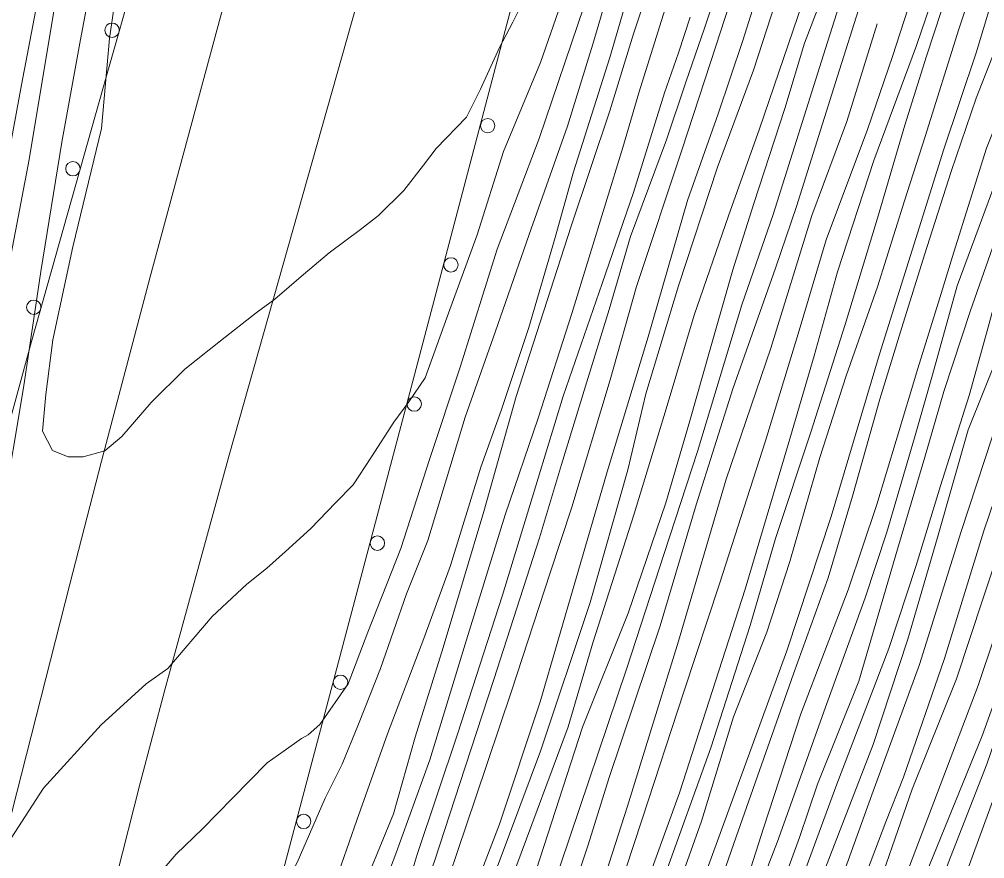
# Model space of a CAD drawing. Extents: x 2361284 to 2366480, y 6976556 to 6985346.
# Drawn here: x 2364605.2 to 2364739.3, y 6978658.2 to 6978774.8 of the extents above; entities that cross this region are included whole.
import ezdxf

# ---------------------------------------------------------------- set-up
doc = ezdxf.new("R2010")
doc.units = 0
doc.header["$LTSCALE"] = 1.9
for name, color, linetype, lineweight in [('12', 7, 'Continuous', 13), ('13', 7, 'Continuous', 13), ('14', 7, 'Continuous', 13), ('17', 7, 'Continuous', 13), ('3', 7, 'Continuous', 13)]:
    doc.layers.add(name, color=color, linetype=linetype, lineweight=lineweight)

msp = doc.modelspace()

# ---------------------------------------------------------------- linework, layer by layer
at = {"layer": '12'}
for points in [[(2364676.977, 6978780.858), (2364673.767, 6978774.398), (2364671.941, 6978770.87), (2364669.296, 6978765.085), (2364667.333, 6978761.196), (2364663.144, 6978756.865), (2364661.356, 6978754.558), (2364658.63, 6978751.032), (2364655.113, 6978747.529), (2364652.63, 6978745.595), (2364648.251, 6978742.344), (2364644.699, 6978739.35), (2364640.702, 6978735.911), (2364638.12, 6978734.006), (2364633.196, 6978730.149), (2364628.244, 6978726.182), (2364623.537, 6978721.568), (2364619.452, 6978716.849), (2364617.101, 6978714.845), (2364614.109, 6978714.007), (2364612.039, 6978713.997), (2364609.83, 6978714.886), (2364608.474, 6978717.594), (2364608.905, 6978722.688), (2364609.904, 6978730.268), (2364612.671, 6978743.195), (2364616.625, 6978759.613), (2364617.756, 6978772.145), (2364620.731, 6978792.664)], [(2364694.987, 6978786.08), (2364690.534, 6978772.767), (2364687.266, 6978762.086), (2364681.898, 6978746.074), (2364674.242, 6978722.39), (2364669.754, 6978706.405), (2364664.113, 6978687.531), (2364660.202, 6978675.043), (2364657.224, 6978664.384), (2364649.286, 6978645.097), (2364646.083, 6978635.917), (2364641.834, 6978625.265), (2364637.573, 6978614.794), (2364633.961, 6978604.58), (2364629.385, 6978592.536), (2364627.408, 6978587.967), (2364624.368, 6978582.716), (2364621.817, 6978578.533), (2364619.794, 6978574.704), (2364618.233, 6978572.689), (2364615.702, 6978569.584), (2364611.805, 6978565.097), (2364607.626, 6978559.566), (2364603.683, 6978554.698)], [(2364739.882, 6978785.897), (2364735.76, 6978773.437), (2364731.042, 6978758.501), (2364728.197, 6978749.574), (2364724.45, 6978737.617), (2364720.107, 6978725.255), (2364716.425, 6978713.93), (2364712.273, 6978699.439), (2364709.086, 6978689.639), (2364704.458, 6978677.874), (2364700.005, 6978663.371), (2364692.757, 6978643.08), (2364686.505, 6978626.52), (2364681.987, 6978612.657), (2364676.607, 6978596.865), (2364666.598, 6978567.158), (2364659.861, 6978545.783), (2364652.776, 6978526.205), (2364647.202, 6978505.57), (2364640.739, 6978480.637), (2364635.649, 6978461.718), (2364630.236, 6978439.886), (2364626.096, 6978420.974), (2364622.124, 6978401.116)], [(2364709.529, 6978783.928), (2364705.734, 6978771.842), (2364702.321, 6978761.669), (2364698.064, 6978749.608), (2364692.584, 6978730.694), (2364686.903, 6978711.939), (2364682.486, 6978696.816), (2364677.567, 6978679.949), (2364671.917, 6978662.954), (2364669.097, 6978655.587), (2364663.833, 6978640.195), (2364659.899, 6978628.077), (2364650.888, 6978602.75), (2364645.08, 6978586.824), (2364640.582, 6978572.921), (2364635.24, 6978556.209), (2364630.041, 6978541.409), (2364626.113, 6978529.581)], [(2364768.542, 6978777.779), (2364764.684, 6978766.972), (2364761.588, 6978758.021), (2364756.795, 6978746.726), (2364751.809, 6978733.647), (2364748.434, 6978722.625), (2364743.878, 6978708.63), (2364739.132, 6978694.385), (2364735.409, 6978683.149), (2364729.264, 6978667.829), (2364725.253, 6978656.351), (2364720.728, 6978643.236), (2364717.159, 6978632.533), (2364712.612, 6978619.578), (2364705.617, 6978600.081), (2364702.363, 6978591.069), (2364698.008, 6978577.797), (2364691.885, 6978559.177), (2364685.486, 6978539.076), (2364679.878, 6978520.962)], [(2364722.056, 6978777.017), (2364718.871, 6978766.916), (2364713.193, 6978748.811), (2364710.275, 6978740.243), (2364704.334, 6978723.455), (2364699.237, 6978707.356), (2364694.246, 6978690.508), (2364687.128, 6978669.308), (2364684.236, 6978660.081), (2364678.277, 6978642.023), (2364672.902, 6978626.701), (2364665.407, 6978606.08), (2364660.247, 6978590.409), (2364653.383, 6978568.593), (2364648.092, 6978553.932), (2364641.262, 6978531.855), (2364636.145, 6978514.685), (2364629.76, 6978494.144), (2364623.243, 6978471.76), (2364619.929, 6978459.459), (2364615.948, 6978443.839), (2364612.675, 6978428.297), (2364610.101, 6978414.013), (2364608.711, 6978407.56)], [(2364752.014, 6978773.082), (2364747.621, 6978761.849), (2364744.004, 6978753.224), (2364741.003, 6978744.746), (2364737.372, 6978734.35), (2364733.669, 6978723.065), (2364730.996, 6978713.948), (2364727.217, 6978701.172), (2364721.831, 6978682.81), (2364716.097, 6978668.523), (2364713.587, 6978661.1), (2364706.483, 6978641.571), (2364702.669, 6978630.425), (2364699.122, 6978620.55), (2364695.213, 6978608.793), (2364690.214, 6978595.054), (2364683.751, 6978577.472), (2364679.761, 6978565.953), (2364675.719, 6978553.394), (2364670.856, 6978538.966), (2364665.373, 6978522.405)]]:
    msp.add_lwpolyline(points, dxfattribs=at)
at = {"layer": '13'}
for points in [[(2364789.408, 6978829.791), (2364788.486, 6978824.751), (2364786.395, 6978814.16), (2364783.991, 6978805.107), (2364781.691, 6978796.685), (2364778.198, 6978785.481), (2364772.723, 6978771.208), (2364768.907, 6978760.391), (2364763.578, 6978745.38), (2364758.345, 6978730.949), (2364753.079, 6978715.778), (2364749.137, 6978704.42), (2364744.587, 6978690.816), (2364738.984, 6978675.232), (2364731.167, 6978656.007), (2364716.101, 6978615.491), (2364706.215, 6978586.616), (2364698.11, 6978560.777), (2364693.874, 6978546.647), (2364685.438, 6978517.895), (2364676.145, 6978483.424), (2364665.945, 6978443.334), (2364659.018, 6978416.797), (2364652.064, 6978391.79)], [(2364738.897, 6978800.098), (2364737.742, 6978795.397), (2364733.782, 6978782.738), (2364729.852, 6978771.161), (2364723.953, 6978755.183), (2364718.899, 6978739.735), (2364715.661, 6978728.063), (2364712.018, 6978715.718), (2364706.049, 6978695.6), (2364696.937, 6978667.301), (2364684.571, 6978633.213), (2364672.673, 6978598.147), (2364651.731, 6978537.284), (2364641.983, 6978506.55), (2364634.778, 6978479.741), (2364625.292, 6978438.199), (2364617.007, 6978399.727), (2364611.542, 6978376.104), (2364605.611, 6978351.987)], [(2364746.885, 6978798.294), (2364745.379, 6978793.619), (2364741.069, 6978779.867), (2364738.152, 6978770.17), (2364733.649, 6978756.765), (2364729.767, 6978744.339), (2364724.709, 6978728.269), (2364717.983, 6978705.694), (2364711.861, 6978687.035), (2364698.819, 6978651.399), (2364689.341, 6978623.787), (2364680.372, 6978598.451), (2364670.266, 6978568.343), (2364655.238, 6978523.018), (2364647.568, 6978494.453), (2364639.388, 6978465.994), (2364628.645, 6978420.999), (2364621.04, 6978385.746), (2364619.493, 6978379.19)], [(2364602.883, 6978706.18), (2364605.827, 6978723.578), (2364608.233, 6978739.763), (2364611.153, 6978757.721), (2364613.737, 6978772.007), (2364617.403, 6978791.473)], [(2364776.761, 6978791.458), (2364775.428, 6978787.555), (2364772.245, 6978778.444), (2364769.026, 6978768.943), (2364765.621, 6978759.929), (2364762.001, 6978750.326), (2364757.752, 6978738.664), (2364754.981, 6978730.337), (2364750.883, 6978718.588), (2364747.416, 6978708.724), (2364742.814, 6978695.351), (2364738.408, 6978682.247), (2364723.588, 6978643.213), (2364708.956, 6978601.332), (2364701.171, 6978579.707), (2364690.241, 6978542.842), (2364686.795, 6978530.838), (2364684.493, 6978522.626), (2364677.87, 6978500.781), (2364672.797, 6978482.002), (2364668.6, 6978462.782), (2364663.415, 6978441.351), (2364653.666, 6978407.337)], [(2364707.024, 6978786.644), (2364702.001, 6978771.076), (2364697.316, 6978756.78), (2364690.957, 6978737.688), (2364687.302, 6978724.693), (2364681.999, 6978707.022), (2364678.966, 6978697.903), (2364673.601, 6978681.421), (2364668.582, 6978666.573), (2364662.456, 6978648.312), (2364657.184, 6978632.843), (2364653.194, 6978620.093), (2364646.701, 6978602.411), (2364641.225, 6978586.278), (2364636.622, 6978572.873), (2364631.775, 6978557.756), (2364627.866, 6978547.149), (2364622.261, 6978529.784)], [(2364688.83, 6978784.751), (2364684.908, 6978771.354), (2364681.356, 6978759.958), (2364676.048, 6978744.898), (2364671.317, 6978731.311), (2364667.179, 6978719.503), (2364661.962, 6978702.391), (2364659.023, 6978694.983), (2364655.392, 6978684.588), (2364652.364, 6978676.879), (2364650.066, 6978671.316), (2364647.712, 6978666.564), (2364643.816, 6978657.627), (2364639.619, 6978649.995), (2364637.136, 6978647.062), (2364633.523, 6978642.237), (2364630.396, 6978638.687), (2364627.428, 6978635.31), (2364622.863, 6978630.546), (2364618.922, 6978624.327), (2364613.262, 6978617.923), (2364608.454, 6978614.468), (2364603.874, 6978610.394)], [(2364703.702, 6978783.593), (2364700.408, 6978773.571), (2364697.828, 6978766.056), (2364695.124, 6978758.069), (2364690.141, 6978744.622), (2364687.159, 6978734.472), (2364683.86, 6978723.84), (2364680.563, 6978712.949), (2364677.5, 6978702.749), (2364671.146, 6978683.068), (2364667.181, 6978670.888), (2364662.925, 6978657.808), (2364658.743, 6978646.597), (2364656.036, 6978638.901), (2364651.069, 6978623.753), (2364645.414, 6978608.47), (2364641.481, 6978596.171), (2364636.698, 6978581.645), (2364633.187, 6978571.401), (2364627.725, 6978555.667), (2364626.129, 6978551.023), (2364622.979, 6978541.532), (2364617.312, 6978525.468)], [(2364735.425, 6978782.403), (2364731.246, 6978769.704), (2364728.247, 6978760.104), (2364724.42, 6978747.158), (2364719.929, 6978732.404), (2364715.192, 6978717.439), (2364710.262, 6978702.64), (2364706.767, 6978690.577), (2364701.298, 6978673.574), (2364694.847, 6978655.702), (2364685.179, 6978630.319), (2364681.58, 6978618.643), (2364674.95, 6978598.499), (2364668.907, 6978579.891), (2364663.814, 6978565.432), (2364655.606, 6978539.982), (2364648.98, 6978520.489), (2364643.256, 6978501.972), (2364638.88, 6978485.74), (2364634.65, 6978468.019), (2364630.831, 6978448.801), (2364625.391, 6978427.768), (2364620.61, 6978409.923), (2364617.636, 6978395.633)], [(2364718.502, 6978782.522), (2364714.298, 6978771.503), (2364711.584, 6978762.397), (2364707.26, 6978749.195), (2364704.347, 6978740.007), (2364701.212, 6978728.956), (2364698.376, 6978719.019), (2364695.033, 6978707.626), (2364689.799, 6978692.305), (2364683.47, 6978676.455), (2364677.019, 6978656.552), (2364668.704, 6978631.722), (2364663.394, 6978615.9), (2364659.542, 6978604.593), (2364654.292, 6978586.732), (2364647.411, 6978567.716), (2364641.1, 6978549.945), (2364635.824, 6978533.723)], [(2364766.577, 6978781.389), (2364762.509, 6978768.471), (2364757.472, 6978755.442), (2364752.55, 6978740.965), (2364749.56, 6978732.515), (2364742.921, 6978714.592), (2364739.233, 6978703.736), (2364733.762, 6978685.983), (2364728.038, 6978669.487), (2364725.587, 6978663.274), (2364717.022, 6978640.691), (2364710.345, 6978622.407), (2364702.584, 6978598.352), (2364695.263, 6978576.201), (2364690.495, 6978561.354), (2364687.631, 6978551.247), (2364684.209, 6978539.814), (2364681.954, 6978533.002)], [(2364602.893, 6978751.352), (2364605.526, 6978765.689), (2364608.27, 6978780.044)], [(2364696.367, 6978780.892), (2364691.282, 6978764.584), (2364689.054, 6978757.001), (2364681.994, 6978733.903), (2364677.312, 6978719.359), (2364672.708, 6978705.954), (2364667.179, 6978687.99), (2364662.252, 6978671.882), (2364657.4, 6978658.466), (2364651.406, 6978642.927), (2364646.48, 6978628.811), (2364639.844, 6978611.526), (2364635.178, 6978598.541), (2364631.742, 6978588.558), (2364630.198, 6978583.712), (2364626.645, 6978572.459), (2364622.856, 6978562.872), (2364618.851, 6978553.924), (2364616.584, 6978548.352), (2364613.856, 6978541.786), (2364611.948, 6978538.466), (2364610.54, 6978536.113), (2364607.196, 6978531.181)], [(2364710.866, 6978779.051), (2364707.233, 6978767.746), (2364702.231, 6978754.236), (2364696.777, 6978737.774), (2364692.239, 6978722.751), (2364689.77, 6978712.196), (2364684.526, 6978693.765), (2364677.622, 6978673.089), (2364671.887, 6978657.714), (2364665.742, 6978641.383), (2364660.063, 6978622.379), (2364657.315, 6978612.752), (2364653.513, 6978601.265), (2364646.69, 6978581.57), (2364642.281, 6978568.737), (2364634.848, 6978546.985), (2364630.097, 6978532.289), (2364620.071, 6978502.452), (2364616.054, 6978489.493), (2364611.091, 6978472.964), (2364604.724, 6978449.483), (2364601.398, 6978435.371), (2364597.083, 6978410.609), (2364593.289, 6978393.131)], [(2364690.218, 6978779.673), (2364687.245, 6978769.516), (2364682.206, 6978753.626), (2364679.663, 6978744.472), (2364676.011, 6978731.986), (2364672.16, 6978720.45), (2364669.335, 6978712.572), (2364665.125, 6978698.911), (2364661.421, 6978688.745), (2364656.388, 6978675.497), (2364652.121, 6978663.516), (2364648.918, 6978654.335)], [(2364758.754, 6978779.526), (2364755.732, 6978770.217), (2364750.939, 6978756.79), (2364745.957, 6978743.343), (2364741.397, 6978728.578), (2364737.02, 6978717.747), (2364732.792, 6978702.775), (2364728.666, 6978688.655), (2364723.855, 6978674.028), (2364717.11, 6978656.643), (2364711.866, 6978642.292), (2364706.472, 6978628.02), (2364701.54, 6978613.402), (2364695.459, 6978594.514), (2364690.642, 6978578.377), (2364685.827, 6978563.251), (2364680.933, 6978548.874), (2364673.401, 6978530.01)], [(2364762.207, 6978779.179), (2364758.184, 6978766.9), (2364754.683, 6978756.465), (2364749.58, 6978741.967), (2364745.239, 6978731.594), (2364741.478, 6978720.119), (2364736.054, 6978703.646), (2364730.26, 6978685.15), (2364723.641, 6978667.036), (2364718.311, 6978652.275), (2364714.136, 6978640.223), (2364707.641, 6978621.811), (2364701.098, 6978604.218), (2364694.101, 6978582.7), (2364687.005, 6978561.321), (2364682.123, 6978544.725), (2364678.06, 6978532.315)], [(2364778.796, 6978779.407), (2364774.342, 6978767.184), (2364770.237, 6978754.103), (2364767.063, 6978745.023), (2364762.431, 6978734.548), (2364759.214, 6978724.827), (2364754.368, 6978711.71), (2364750.465, 6978700.483), (2364744.187, 6978684.552), (2364739.612, 6978671.277), (2364734.252, 6978657.547), (2364729.385, 6978643.589), (2364723.912, 6978630.217), (2364720.625, 6978620.374), (2364718.127, 6978612.73), (2364712.306, 6978596.014), (2364706.639, 6978580.95), (2364702.368, 6978567.338), (2364695.537, 6978545.262), (2364690.938, 6978529.387)], [(2364783.764, 6978779.564), (2364777.469, 6978765.333), (2364773.324, 6978754.292), (2364766.997, 6978736.161), (2364761.242, 6978721.817), (2364756.877, 6978710.764), (2364753.135, 6978700.468), (2364748.066, 6978686.689), (2364743.025, 6978673.191), (2364736.882, 6978656.491), (2364729.983, 6978639.544), (2364724.037, 6978624.387), (2364719.535, 6978610.834), (2364712.545, 6978591.956), (2364708.289, 6978576.775), (2364705.058, 6978564.234), (2364702.027, 6978552.764), (2364696.976, 6978539.085), (2364692.016, 6978523.238)], [(2364604.12, 6978742.194), (2364606.585, 6978755.347), (2364610.426, 6978778.475)], [(2364729.187, 6978777.985), (2364726.516, 6978769.659), (2364723.032, 6978759.514), (2364717.327, 6978744.181), (2364713.567, 6978731.573), (2364708.903, 6978716.218), (2364702.502, 6978696.376), (2364697.533, 6978681.368), (2364691.751, 6978663.663), (2364685.921, 6978645.895), (2364679.08, 6978627.01), (2364671.356, 6978603.115), (2364667.673, 6978593.91), (2364660.446, 6978571.58), (2364653.325, 6978552.631), (2364646.424, 6978530.654), (2364639.573, 6978507.588), (2364633.507, 6978487.189), (2364628.641, 6978468.782), (2364624.419, 6978450.08), (2364619.703, 6978432.785), (2364615.593, 6978411.735), (2364611.757, 6978394.477)], [(2364714.073, 6978777.221), (2364708.051, 6978759.572), (2364703.756, 6978747.492), (2364698.967, 6978733.694), (2364695.079, 6978720.658), (2364690.638, 6978706.084), (2364684.909, 6978688.179), (2364681.49, 6978676.486), (2364674.224, 6978656.926), (2364670.154, 6978643.255), (2364666.551, 6978632.052), (2364659.645, 6978612.714), (2364654.432, 6978597.204), (2364650.511, 6978584.566), (2364645.674, 6978570.609), (2364640.961, 6978557.193), (2364634.726, 6978537.803), (2364631.873, 6978528.705)], [(2364680.475, 6978776.912), (2364677.622, 6978768.824), (2364672.508, 6978756.434), (2364668.828, 6978744.859), (2364664.842, 6978733.95), (2364661.587, 6978724.969), (2364659.359, 6978721.658), (2364657.266, 6978718.828), (2364654.172, 6978713.998), (2364651.628, 6978710.103), (2364649.141, 6978707.63), (2364645.705, 6978704.027), (2364642.215, 6978700.873), (2364639.568, 6978698.488), (2364636.838, 6978696.302), (2364632.012, 6978691.796), (2364625.869, 6978684.597), (2364622.859, 6978682.459), (2364616.583, 6978676.779), (2364608.595, 6978667.971), (2364602.525, 6978658.644)], [(2364683.697, 6978776.672), (2364677.462, 6978758.261), (2364671.617, 6978742.856), (2364666.483, 6978726.485), (2364662.215, 6978713.624), (2364658.233, 6978701.266), (2364653.663, 6978689.622), (2364650.91, 6978682.485), (2364646.984, 6978676.808), (2364645.338, 6978675.372), (2364644.432, 6978674.873), (2364642.009, 6978673.14), (2364639.644, 6978671.477), (2364634.861, 6978666.592), (2364630.681, 6978662.292), (2364627.025, 6978658.787), (2364622.257, 6978653.221), (2364617.307, 6978647.913), (2364613.197, 6978643.704), (2364608.756, 6978640.532), (2364603.779, 6978635.095)], [(2364719.069, 6978776.579), (2364717.204, 6978770.771), (2364709.934, 6978747.69), (2364705.583, 6978735.147), (2364699.427, 6978714.768), (2364694.81, 6978700.593), (2364689.612, 6978684.643), (2364680.422, 6978657.305), (2364674.199, 6978637.555), (2364667.325, 6978617.957), (2364658.263, 6978591.92), (2364653.144, 6978575.871), (2364647.266, 6978556.703), (2364640.289, 6978536.376), (2364635.036, 6978520.876), (2364627.72, 6978496.255), (2364624.071, 6978482.499), (2364619.144, 6978463.131), (2364614.66, 6978445.657), (2364610.483, 6978426.476), (2364606.4, 6978409.868)], [(2364746.658, 6978776.911), (2364743.291, 6978766.148), (2364739.588, 6978756.892), (2364735.045, 6978742.449), (2364733.095, 6978736.089), (2364730.038, 6978726.29), (2364727.024, 6978716.26), (2364724.348, 6978707.395), (2364720.369, 6978695.546), (2364713.784, 6978678.293), (2364708.605, 6978662.403), (2364703.632, 6978646.884), (2364697.843, 6978630.889), (2364692.12, 6978616.493), (2364684.982, 6978595.234), (2364678.067, 6978574.738), (2364674.531, 6978564.674), (2364667.14, 6978544.792), (2364661.452, 6978527.886)], [(2364698.423, 6978775.082), (2364696.809, 6978770.157), (2364694.832, 6978764.568), (2364690.533, 6978750.746), (2364686.214, 6978738.083), (2364680.783, 6978722.452), (2364676.127, 6978707.246), (2364672.334, 6978694.79), (2364666.118, 6978675.47), (2364660.508, 6978658.725), (2364656.31, 6978644.834), (2364652.425, 6978634.697), (2364646.717, 6978620.732), (2364641.392, 6978605.47), (2364637.506, 6978594.563), (2364633.135, 6978581.091), (2364627.717, 6978563.888), (2364623.44, 6978552.017), (2364619.715, 6978540.891), (2364617.974, 6978535.773), (2364617.007, 6978532.284)], [(2364742.506, 6978774.961), (2364738.131, 6978763.869), (2364734.669, 6978753.645), (2364730.988, 6978742.07), (2364727.814, 6978731.969), (2364724.749, 6978722.03), (2364720.947, 6978708.532), (2364717.584, 6978697.19), (2364712.781, 6978683.834), (2364704.505, 6978660.254), (2364699.627, 6978646.306), (2364693.101, 6978627.913), (2364688.025, 6978612.864), (2364681.397, 6978594.75), (2364677.585, 6978582.343), (2364668.732, 6978557.267), (2364663.381, 6978541.566), (2364658.742, 6978525.782)], [(2364724.403, 6978774.159), (2364720.161, 6978760.597), (2364715.326, 6978747.542), (2364709.631, 6978729.126), (2364703.423, 6978710.926), (2364696.786, 6978688.392), (2364689.704, 6978665.453), (2364683.751, 6978646.885), (2364677.138, 6978630.352), (2364668.566, 6978606.2), (2364661.229, 6978583.928), (2364657.005, 6978570.647), (2364648.698, 6978547.027), (2364643.974, 6978529.58), (2364638.169, 6978510.034), (2364631.727, 6978489.192), (2364626.152, 6978469.688), (2364620.876, 6978449.326), (2364616.949, 6978431.049), (2364613.455, 6978416.734), (2364611.786, 6978409.249)], [(2364747.908, 6978772.673), (2364747.489, 6978771.519), (2364745.738, 6978766.342), (2364742.647, 6978757.051), (2364738.541, 6978746.002), (2364735.509, 6978737.782), (2364732.057, 6978725.379), (2364729.57, 6978716.645), (2364725.734, 6978703.558), (2364722.721, 6978694.399), (2364717.39, 6978679.747), (2364710.532, 6978660.571), (2364706.112, 6978649.068), (2364701.92, 6978637.598), (2364696.788, 6978622.998), (2364690.95, 6978606.983), (2364688.019, 6978597.723), (2364682.278, 6978579.898), (2364678.111, 6978568.028), (2364672.4, 6978551.163), (2364667.153, 6978535.081), (2364662.856, 6978521.111)], [(2364752.922, 6978770.2), (2364752.368, 6978768.475), (2364749.534, 6978759.446), (2364744.686, 6978747.701), (2364741.834, 6978739.473), (2364739.669, 6978731.511), (2364737.174, 6978722.528), (2364733.214, 6978709.979), (2364729.819, 6978698.896), (2364726.008, 6978687.359), (2364718.776, 6978668.509), (2364714.527, 6978656.959), (2364709.659, 6978642.031), (2364705.785, 6978630.795), (2364701.996, 6978620.227), (2364695.642, 6978602.536), (2364690.802, 6978587.819), (2364685.716, 6978572.77), (2364674.242, 6978540.42), (2364666.746, 6978517.917)]]:
    msp.add_lwpolyline(points, dxfattribs=at)
at = {"layer": '14'}
msp.add_lwpolyline([(2364768.994, 6979219.127), (2364752.068, 6979153.983), (2364743.532, 6979121.43), (2364698.712, 6978951.934), (2364666.156, 6978828.159), (2364661.788, 6978811.837), (2364652.77, 6978779.27), (2364634.378, 6978714.23), (2364625.447, 6978681.633), (2364622.028, 6978668.681), (2364615.422, 6978642.721), (2364609.085, 6978616.695), (2364604.985, 6978599.313), (2364597.02, 6978564.487), (2364591.358, 6978538.927), (2364588.607, 6978526.132), (2364584.62, 6978506.912), (2364580.84, 6978487.651), (2364579.041, 6978478.001), (2364572.904, 6978443.823), (2364569.919, 6978426.721), (2364565.552, 6978401.048), (2364559.651, 6978365.3)], dxfattribs=at)
at = {"layer": '17'}
for points in [[(2364529.965, 6978373.138), (2364535.258, 6978406.49), (2364540.902, 6978439.786), (2364549.106, 6978484.686), (2364557.97, 6978529.463), (2364569.459, 6978583.334), (2364582.179, 6978636.93), (2364594.237, 6978683.576), (2364606.935, 6978730.039), (2364617.539, 6978767.613), (2364628.223, 6978805.166), (2364632.657, 6978820.549), (2364637.071, 6978835.932), (2364663.548, 6978929.949), (2364689.975, 6979023.985), (2364706.14, 6979080.432), (2364722.184, 6979136.917), (2364728.188, 6979158.586), (2364734.162, 6979180.253), (2364740.454, 6979203.114), (2364746.738, 6979225.977)], [(2364725.406, 6978971.61), (2364701.527, 6978887.248), (2364695.895, 6978867.272), (2364690.305, 6978847.278), (2364685.82, 6978826.915), (2364681.473, 6978806.513), (2364670.702, 6978765.528), (2364659.902, 6978724.543), (2364646.048, 6978672.238), (2364632.215, 6978619.934), (2364624.651, 6978588.64), (2364617.861, 6978557.143), (2364614.174, 6978538.917), (2364611.088, 6978520.598), (2364606.775, 6978489.275), (2364602.743, 6978457.915), (2364598.761, 6978425.525), (2364594.739, 6978393.145), (2364592.413, 6978374.802), (2364590.057, 6978356.459)]]:
    msp.add_lwpolyline(points, dxfattribs=at)
for centre in [(2364618.114, 6978773.292), (2364670.289, 6978760.022), (2364612.67, 6978754.045), (2364665.191, 6978740.683), (2364607.239, 6978734.796), (2364660.088, 6978721.343), (2364654.969, 6978702.01), (2364649.849, 6978682.676), (2364644.732, 6978663.342)]:
    msp.add_circle(centre, 1, dxfattribs=at)
at = {"layer": '3'}
msp.add_lwpolyline([(2364633.797, 6978777.358), (2364623.411, 6978739.013), (2364616.666, 6978713.407), (2364612.239, 6978696.317), (2364603.532, 6978662.094), (2364594.771, 6978626.783), (2364590.495, 6978609.106), (2364584.241, 6978582.552), (2364578.214, 6978555.941), (2364575.297, 6978542.609), (2364572.728, 6978530.544), (2364567.797, 6978506.379), (2364563.117, 6978482.168), (2364560.121, 6978466.004), (2364554.381, 6978433.624)], dxfattribs=at)

doc.saveas('drawing.dxf')
